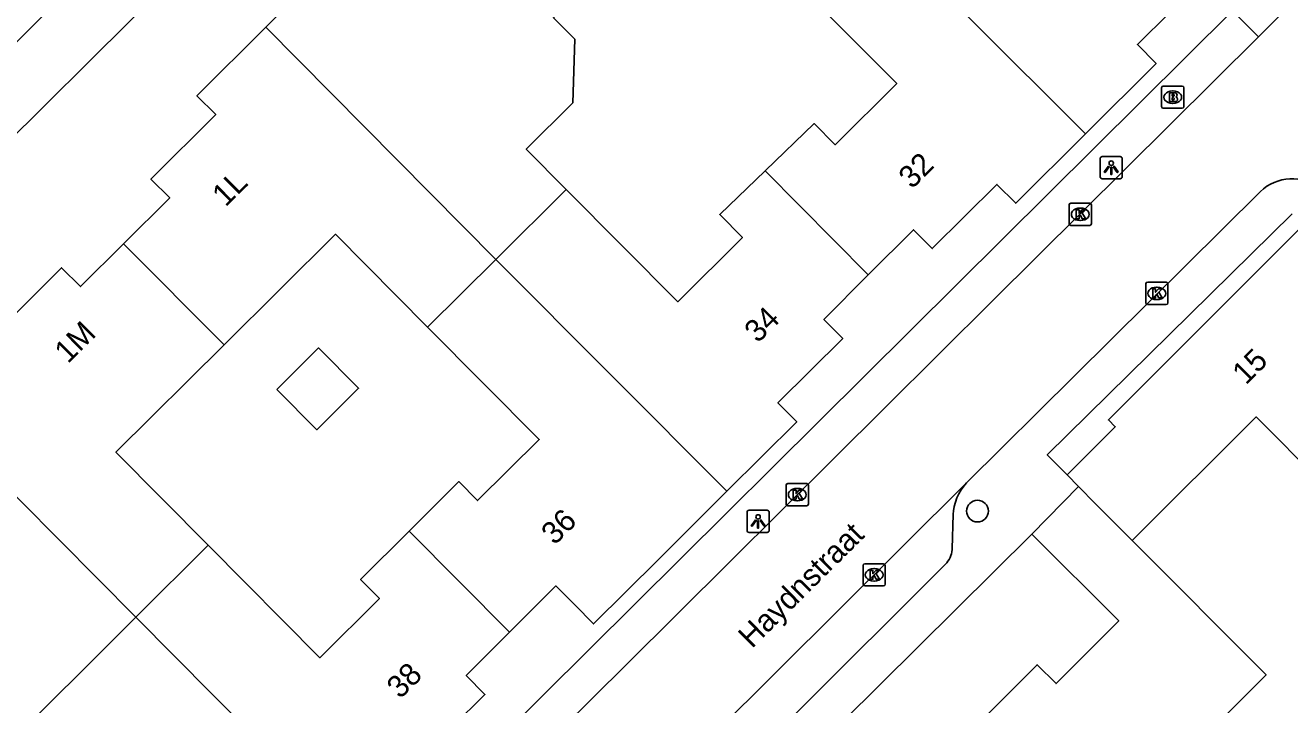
# Model space of a CAD drawing. Extents: x 159222 to 160346, y 381249 to 382166.
# Drawn here: x 160036.9 to 160093.8, y 381779.8 to 381810.3 of the extents above; entities that cross this region are included whole.
import ezdxf

# ---------------------------------------------------------------- set-up
doc = ezdxf.new("R2010")
doc.units = 0
for name, color, linetype in [('IMGEO_Boom', 7, 'Continuous'), ('IMGEO_Brandkraan', 7, 'Continuous'), ('IMGEO_Kolk', 7, 'Continuous'), ('IMGEO_Lichtpunt', 7, 'Continuous'), ('IMGEO_Openbare_ruimte_label', 7, 'Continuous'), ('IMGEO_Pand', 7, 'Continuous'), ('IMGEO_Pand_nummerreeks', 7, 'Continuous'), ('IMGEO_Rijbaan_lokaal_open', 7, 'Continuous'), ('IMGEO_Voetpad_open', 7, 'Continuous')]:
    doc.layers.add(name, color=color, linetype=linetype)

msp = doc.modelspace()

# ---------------------------------------------------------------- linework, layer by layer
at = {"layer": 'IMGEO_Boom'}
msp.add_circle((160079.758, 381788.469), 0.489, dxfattribs=at)
at = {"layer": 'IMGEO_Brandkraan'}
for p, q in [((160088.045, 381806.66), (160088.045, 381807.512)), ((160088.12, 381807.586), (160088.972, 381807.586)), ((160088.533, 381807.366), (160088.558, 381807.366)), ((160089.046, 381807.512), (160089.046, 381806.66)), ((160088.556, 381806.806), (160088.531, 381806.806)), ((160088.972, 381806.586), (160088.12, 381806.586))]:
    msp.add_line(p, q, dxfattribs=at)
for points in [[(160088.045, 381806.66), (160088.045, 381807.512)], [(160088.12, 381807.586), (160088.972, 381807.586)], [(160088.393, 381807.286), (160088.393, 381806.886), (160088.606, 381806.886)], [(160088.624, 381807.286), (160088.393, 381807.286)], [(160089.046, 381807.512), (160089.046, 381806.66)], [(160088.572, 381807.205), (160088.518, 381807.205), (160088.518, 381807.129)], [(160088.518, 381807.129), (160088.571, 381807.129)], [(160088.58, 381807.053), (160088.518, 381807.053), (160088.518, 381806.972)], [(160088.518, 381806.972), (160088.58, 381806.972)], [(160088.972, 381806.586), (160088.12, 381806.586)]]:
    msp.add_lwpolyline(points, dxfattribs=at)
for centre, radius, start, end in [((160088.122, 381807.51), 0.0765, 91.552, 178.448), ((160088.122, 381807.51), 0.0765, 91.552, 178.448), ((160088.628, 381807.141), 0.145, 59.4692, 91.5367), ((160088.97, 381807.51), 0.0765, 1.552, 88.448), ((160088.97, 381807.51), 0.0765, 1.552, 88.448), ((160088.573, 381807.167), 0.0379, 267.8285, 90.9355), ((160088.581, 381807.012), 0.0404, 269.8759, 90.5077), ((160088.612, 381807.137), 0.251, 268.6676, 293.5347), ((160088.653, 381807.188), 0.0922, 285.5137, 58.1501), ((160088.658, 381806.996), 0.105, 301.3115, 78.989), ((160088.122, 381806.662), 0.0765, 181.552, 268.448), ((160088.122, 381806.662), 0.0765, 181.552, 268.448), ((160088.97, 381806.662), 0.0765, 271.552, 358.448), ((160088.97, 381806.662), 0.0765, 271.552, 358.448)]:
    msp.add_arc(centre, radius, start, end, dxfattribs=at)
for centre, major_axis, ratio, start_param, end_param in [((160088.532, 381807.086), (-0.387, 0.002), 0.722429, 4.712389, 7.853982), ((160088.557, 381807.086), (-0.39, 0.002), 0.717154, 1.570796, 4.712389)]:
    msp.add_ellipse(centre, major_axis=major_axis, ratio=ratio, start_param=start_param, end_param=end_param, dxfattribs=at)
at = {"layer": 'IMGEO_Kolk'}
for p, q in [((160083.883, 381801.391), (160083.883, 381802.243)), ((160083.958, 381802.317), (160084.81, 381802.317)), ((160084.884, 381802.243), (160084.884, 381801.391)), ((160084.371, 381802.097), (160084.396, 381802.097)), ((160084.81, 381801.317), (160083.958, 381801.317)), ((160084.394, 381801.537), (160084.369, 381801.537)), ((160087.402, 381798.76), (160088.254, 381798.76)), ((160087.327, 381797.834), (160087.327, 381798.686)), ((160087.815, 381798.54), (160087.84, 381798.54)), ((160088.328, 381798.686), (160088.328, 381797.834)), ((160088.254, 381797.76), (160087.402, 381797.76)), ((160087.838, 381797.98), (160087.813, 381797.98)), ((160071.223, 381789.707), (160072.075, 381789.707)), ((160071.148, 381788.781), (160071.148, 381789.633)), ((160071.636, 381789.487), (160071.661, 381789.487)), ((160072.149, 381789.633), (160072.149, 381788.781)), ((160072.075, 381788.707), (160071.223, 381788.707)), ((160071.659, 381788.927), (160071.634, 381788.927)), ((160074.608, 381785.174), (160074.608, 381786.026)), ((160074.683, 381786.1), (160075.535, 381786.1)), ((160075.096, 381785.88), (160075.121, 381785.88)), ((160075.609, 381786.026), (160075.609, 381785.174)), ((160075.535, 381785.1), (160074.683, 381785.1)), ((160075.119, 381785.32), (160075.094, 381785.32))]:
    msp.add_line(p, q, dxfattribs=at)
for points in [[(160083.883, 381801.391), (160083.883, 381802.243)], [(160083.958, 381802.317), (160084.81, 381802.317)], [(160084.884, 381802.243), (160084.884, 381801.391)], [(160084.204, 381802.017), (160084.327, 381802.017), (160084.327, 381801.866), (160084.457, 381802.017), (160084.621, 381802.017), (160084.475, 381801.866), (160084.628, 381801.617), (160084.476, 381801.617), (160084.391, 381801.781), (160084.327, 381801.714), (160084.327, 381801.617), (160084.204, 381801.617), (160084.204, 381802.017)], [(160084.81, 381801.317), (160083.958, 381801.317)], [(160087.402, 381798.76), (160088.254, 381798.76)], [(160087.327, 381797.834), (160087.327, 381798.686)], [(160087.648, 381798.46), (160087.771, 381798.46), (160087.771, 381798.309), (160087.901, 381798.46), (160088.065, 381798.46), (160087.919, 381798.309), (160088.072, 381798.06), (160087.92, 381798.06), (160087.835, 381798.224), (160087.771, 381798.157), (160087.771, 381798.06), (160087.648, 381798.06), (160087.648, 381798.46)], [(160088.328, 381798.686), (160088.328, 381797.834)], [(160088.254, 381797.76), (160087.402, 381797.76)], [(160071.223, 381789.707), (160072.075, 381789.707)], [(160071.148, 381788.781), (160071.148, 381789.633)], [(160071.469, 381789.407), (160071.592, 381789.407), (160071.592, 381789.256), (160071.722, 381789.407), (160071.886, 381789.407), (160071.74, 381789.256), (160071.893, 381789.007), (160071.741, 381789.007), (160071.656, 381789.171), (160071.592, 381789.104), (160071.592, 381789.007), (160071.469, 381789.007), (160071.469, 381789.407)], [(160072.149, 381789.633), (160072.149, 381788.781)], [(160072.075, 381788.707), (160071.223, 381788.707)], [(160074.608, 381785.174), (160074.608, 381786.026)], [(160074.683, 381786.1), (160075.535, 381786.1)], [(160074.929, 381785.8), (160075.052, 381785.8), (160075.052, 381785.649), (160075.182, 381785.8), (160075.346, 381785.8), (160075.2, 381785.649), (160075.353, 381785.4), (160075.201, 381785.4), (160075.116, 381785.564), (160075.052, 381785.497), (160075.052, 381785.4), (160074.929, 381785.4), (160074.929, 381785.8)], [(160075.609, 381786.026), (160075.609, 381785.174)], [(160075.535, 381785.1), (160074.683, 381785.1)]]:
    msp.add_lwpolyline(points, dxfattribs=at)
for centre, start, end in [((160083.96, 381802.241), 91.552, 178.448), ((160083.96, 381802.241), 91.552, 178.448), ((160084.808, 381802.241), 1.552, 88.448), ((160084.808, 381802.241), 1.552, 88.448), ((160083.96, 381801.393), 181.552, 268.448), ((160083.96, 381801.393), 181.552, 268.448), ((160084.808, 381801.393), 271.552, 358.448), ((160084.808, 381801.393), 271.552, 358.448), ((160087.404, 381798.684), 91.552, 178.448), ((160087.404, 381798.684), 91.552, 178.448), ((160088.252, 381798.684), 1.552, 88.448), ((160088.252, 381798.684), 1.552, 88.448), ((160087.404, 381797.836), 181.552, 268.448), ((160087.404, 381797.836), 181.552, 268.448), ((160088.252, 381797.836), 271.552, 358.448), ((160088.252, 381797.836), 271.552, 358.448), ((160071.225, 381789.631), 91.552, 178.448), ((160071.225, 381789.631), 91.552, 178.448), ((160072.073, 381789.631), 1.552, 88.448), ((160072.073, 381789.631), 1.552, 88.448), ((160071.225, 381788.783), 181.552, 268.448), ((160071.225, 381788.783), 181.552, 268.448), ((160072.073, 381788.783), 271.552, 358.448), ((160072.073, 381788.783), 271.552, 358.448), ((160074.685, 381786.024), 91.552, 178.448), ((160074.685, 381786.024), 91.552, 178.448), ((160075.533, 381786.024), 1.552, 88.448), ((160075.533, 381786.024), 1.552, 88.448), ((160074.685, 381785.176), 181.552, 268.448), ((160074.685, 381785.176), 181.552, 268.448), ((160075.533, 381785.176), 271.552, 358.448), ((160075.533, 381785.176), 271.552, 358.448)]:
    msp.add_arc(centre, 0.0765, start, end, dxfattribs=at)
for centre, major_axis, ratio, start_param, end_param in [((160084.37, 381801.817), (-0.387, 0.002), 0.722429, 4.712389, 7.853982), ((160084.395, 381801.817), (-0.39, 0.002), 0.717154, 1.570796, 4.712389), ((160087.814, 381798.26), (-0.387, 0.002), 0.722429, 4.712389, 7.853982), ((160087.839, 381798.26), (-0.39, 0.002), 0.717154, 1.570796, 4.712389), ((160071.635, 381789.207), (-0.387, 0.002), 0.722429, 4.712389, 7.853982), ((160071.66, 381789.207), (-0.39, 0.002), 0.717154, 1.570796, 4.712389), ((160075.095, 381785.6), (-0.387, 0.002), 0.722429, 4.712389, 7.853982), ((160075.12, 381785.6), (-0.39, 0.002), 0.717154, 1.570796, 4.712389)]:
    msp.add_ellipse(centre, major_axis=major_axis, ratio=ratio, start_param=start_param, end_param=end_param, dxfattribs=at)
at = {"layer": 'IMGEO_Lichtpunt'}
for p, q in [((160085.278, 381804.321), (160085.278, 381803.514)), ((160085.278, 381804.321), (160085.278, 381803.514)), ((160086.18, 381804.416), (160085.372, 381804.416)), ((160086.18, 381804.416), (160085.372, 381804.416)), ((160086.274, 381803.514), (160086.274, 381804.321)), ((160086.274, 381803.514), (160086.274, 381804.321)), ((160085.372, 381803.42), (160086.18, 381803.42)), ((160085.372, 381803.42), (160086.18, 381803.42)), ((160069.388, 381788.408), (160069.388, 381787.601)), ((160069.388, 381788.408), (160069.388, 381787.601)), ((160070.29, 381788.503), (160069.482, 381788.503)), ((160070.29, 381788.503), (160069.482, 381788.503)), ((160070.384, 381787.601), (160070.384, 381788.408)), ((160070.384, 381787.601), (160070.384, 381788.408)), ((160069.482, 381787.507), (160070.29, 381787.507)), ((160069.482, 381787.507), (160070.29, 381787.507))]:
    msp.add_line(p, q, dxfattribs=at)
for points in [[(160085.652, 381803.985), (160085.691, 381803.957), (160085.503, 381803.695), (160085.465, 381803.722), (160085.652, 381803.985)], [(160085.754, 381803.937), (160085.801, 381803.937), (160085.801, 381803.615), (160085.754, 381803.615), (160085.754, 381803.937)], [(160085.864, 381803.957), (160085.902, 381803.984), (160086.089, 381803.722), (160086.05, 381803.694), (160085.864, 381803.957)], [(160069.762, 381788.072), (160069.801, 381788.044), (160069.613, 381787.782), (160069.575, 381787.809), (160069.762, 381788.072)], [(160069.864, 381788.024), (160069.911, 381788.024), (160069.911, 381787.702), (160069.864, 381787.702), (160069.864, 381788.024)], [(160069.974, 381788.044), (160070.012, 381788.071), (160070.199, 381787.809), (160070.16, 381787.781), (160069.974, 381788.044)]]:
    msp.add_lwpolyline(points, dxfattribs=at)
for centre in [(160085.777, 381804.119), (160069.887, 381788.206)]:
    msp.add_circle(centre, 0.0994, dxfattribs=at)
for centre, start, end in [((160085.372, 381804.321), 90, 180), ((160085.372, 381804.321), 90, 180), ((160086.18, 381804.321), 0, 90), ((160086.18, 381804.321), 0, 90), ((160085.372, 381803.514), 180, 270), ((160085.372, 381803.514), 180, 270), ((160086.18, 381803.514), 270, 0), ((160086.18, 381803.514), 270, 360), ((160069.482, 381788.408), 90, 180), ((160069.482, 381788.408), 90, 180), ((160070.29, 381788.408), 0, 90), ((160070.29, 381788.408), 0, 90), ((160069.482, 381787.601), 180, 270), ((160069.482, 381787.601), 180, 270), ((160070.29, 381787.601), 270, 0), ((160070.29, 381787.601), 270, 360)]:
    msp.add_arc(centre, 0.0946, start, end, dxfattribs=at)
at = {"layer": 'IMGEO_Pand'}
for points in [[(160077.44, 381819.02), (160082.435, 381813.996), (160085.226, 381816.771), (160084.352, 381817.65), (160086.482, 381819.768), (160091.029, 381815.193), (160089.022, 381813.198), (160089.868, 381812.347), (160086.953, 381809.449), (160087.799, 381808.598), (160084.621, 381805.439)], [(160047.729, 381810.231), (160050.925, 381813.408), (160051.772, 381812.557), (160054.687, 381815.455), (160055.534, 381814.604), (160057.496, 381816.554)], [(160084.621, 381805.439), (160074.22, 381815.82)], [(160071.11, 381812.739), (160076.126, 381807.695), (160073.359, 381804.944), (160072.408, 381805.901), (160070.198, 381803.772)], [(160061.25, 381802.94), (160059.451, 381804.749), (160061.545, 381806.832), (160061.635, 381809.695), (160060.673, 381810.662), (160062.021, 381812.003)], [(160041.33, 381800.49), (160043.407, 381802.553), (160042.562, 381803.405), (160045.479, 381806.302), (160044.634, 381807.154), (160047.729, 381810.231)], [(160058.09, 381799.79), (160047.729, 381810.231)], [(160084.621, 381805.439), (160081.48, 381802.315), (160080.633, 381803.165), (160077.725, 381800.274), (160076.879, 381801.125), (160074.846, 381799.089)], [(160070.198, 381803.772), (160068.157, 381801.806), (160069.182, 381800.775), (160066.275, 381797.885), (160061.25, 381802.94)], [(160074.846, 381799.089), (160070.198, 381803.772)], [(160061.25, 381802.94), (160058.09, 381799.79)], [(160094.422, 381801.329), (160085.65, 381792.571), (160085.961, 381792.26), (160083.794, 381790.1)], [(160031.518, 381794.127), (160034.782, 381797.369), (160035.628, 381796.518), (160038.545, 381799.415), (160039.391, 381798.564), (160041.33, 381800.49)], [(160041.33, 381800.49), (160045.86, 381795.95)], [(160045.86, 381795.95), (160050.866, 381800.922), (160055.015, 381796.744)], [(160058.09, 381799.79), (160055.015, 381796.744)], [(160068.486, 381789.364), (160058.09, 381799.79)], [(160074.846, 381799.089), (160072.848, 381797.088), (160073.694, 381796.236), (160070.779, 381793.337), (160071.625, 381792.486), (160068.486, 381789.364)], [(160055.015, 381796.744), (160060.034, 381791.692), (160057.265, 381788.942), (160056.421, 381789.791), (160054.185, 381787.568)], [(160045.86, 381795.95), (160040.989, 381791.112), (160045.136, 381786.936)], [(160048.229, 381793.942), (160050.03, 381792.128), (160051.909, 381793.995), (160050.108, 381795.808), (160048.229, 381793.942)], [(160031.518, 381794.127), (160041.879, 381783.695)], [(160095.198, 381789.791), (160092.296, 381792.702), (160086.721, 381787.142)], [(160084.297, 381789.575), (160083.794, 381790.1)], [(160068.486, 381789.364), (160065.398, 381786.294), (160062.482, 381783.395), (160061.635, 381784.248), (160061.424, 381784.46), (160060.789, 381785.1), (160058.703, 381783.02)], [(160082.209, 381787.431), (160084.297, 381789.575)], [(160086.721, 381787.142), (160085.07, 381788.8), (160084.297, 381789.575)], [(160045.136, 381786.936), (160050.163, 381781.873), (160052.844, 381784.536), (160051.995, 381785.39), (160054.185, 381787.568)], [(160054.185, 381787.568), (160058.703, 381783.02)], [(160082.209, 381787.431), (160086.113, 381783.529), (160083.292, 381780.706), (160082.443, 381781.554), (160079.272, 381778.381)], [(160045.136, 381786.936), (160041.879, 381783.695)], [(160092.689, 381771.295), (160091.217, 381772.777), (160087.821, 381776.169), (160092.744, 381781.096), (160086.721, 381787.142)], [(160041.879, 381783.695), (160035.655, 381777.502)], [(160052.266, 381773.236), (160041.879, 381783.695)], [(160058.703, 381783.02), (160056.75, 381781.072), (160057.595, 381780.22), (160054.685, 381777.33), (160055.53, 381776.478), (160052.266, 381773.236)]]:
    msp.add_lwpolyline(points, dxfattribs=at)
at = {"layer": 'IMGEO_Rijbaan_lokaal_open'}
for points in [[(160116.227, 381888.855), (160106.101, 381878.782), (160096.927, 381869.656), (160085.354, 381858.143), (160080.535, 381853.35), (160070.584, 381843.451), (160069.21, 381842.087), (160064.536, 381837.45), (160052.791, 381825.786), (160048.168, 381821.179), (160036.822, 381809.873), (160032.195, 381805.263), (160022.766, 381795.885), (160020.046, 381793.267), (160016.183, 381789.42), (160010.858, 381784.097), (160007.94, 381781.256)], [(160092.399, 381809.801), (160118.725, 381835.991), (160120.656, 381834.07)], [(160092.399, 381809.801), (160080.449, 381797.94), (160075.617, 381793.144), (160063.934, 381781.543), (160059.604, 381777.241), (160050.342, 381768.012), (160047.652, 381765.366), (160043.734, 381761.474), (160038.397, 381756.228), (160037.522, 381755.287), (160033.472, 381751.285)], [(160079.271, 381789.743), (160084.113, 381794.54), (160092.459, 381802.811), (160092.497, 381802.848), (160092.634, 381802.969), (160092.782, 381803.077), (160092.939, 381803.171), (160093.104, 381803.251), (160093.275, 381803.315), (160093.452, 381803.365), (160093.631, 381803.398), (160093.814, 381803.415), (160093.997, 381803.416), (160094.179, 381803.4), (160094.359, 381803.368), (160094.536, 381803.32), (160094.708, 381803.257), (160094.873, 381803.178), (160095.031, 381803.085)], [(160067.88, 381778.412), (160079.271, 381789.743)]]:
    msp.add_lwpolyline(points, dxfattribs=at)
at = {"layer": 'IMGEO_Voetpad_open'}
for points in [[(160108.118, 381876.482), (160028.327, 381797.338), (160012.912, 381781.871), (160008.385, 381777.496)], [(160031.481, 381751.655), (160033.318, 381753.517), (160091.236, 381810.972), (160092.399, 381809.801)], [(160083.794, 381790.1), (160082.899, 381790.99), (160093.919, 381801.835)], [(160079.271, 381789.743), (160079.139, 381789.589), (160079.022, 381789.423), (160078.92, 381789.248), (160078.834, 381789.064), (160078.765, 381788.874), (160078.713, 381788.678), (160078.679, 381788.478), (160078.665, 381788.321), (160078.615, 381786.772), (160078.613, 381786.733), (160078.602, 381786.641), (160078.583, 381786.55), (160078.557, 381786.462), (160078.522, 381786.376), (160078.48, 381786.294), (160078.431, 381786.216), (160078.374, 381786.142), (160078.312, 381786.074), (160071.505, 381779.283)], [(160036.974, 381745.385), (160039.427, 381747.809), (160041.655, 381750), (160050.55, 381758.857), (160051.097, 381758.308), (160051.958, 381757.444), (160054.938, 381760.405), (160082.209, 381787.431)]]:
    msp.add_lwpolyline(points, dxfattribs=at)

# ---------------------------------------------------------------- texts
at = {"layer": 'IMGEO_Openbare_ruimte_label'}
msp.add_text('Haydnstraat', height=1, rotation=44.7569, dxfattribs=at).set_placement((160069.604, 381782.256))
at = {"layer": 'IMGEO_Pand_nummerreeks'}
for s, rotation, p in [('32', 44.832, (160076.814, 381802.922)), ('1L', 44.8029, (160045.923, 381802.119)), ('34', 44.8423, (160069.874, 381795.991)), ('1M', 44.8029, (160038.83, 381795.074)), ('15', 44.9542, (160091.833, 381794.11)), ('36', 44.8053, (160060.732, 381786.902)), ('38', 44.8024, (160053.78, 381779.983))]:
    msp.add_text(s, height=1, rotation=rotation, dxfattribs=at).set_placement(p)

doc.saveas('drawing.dxf')
